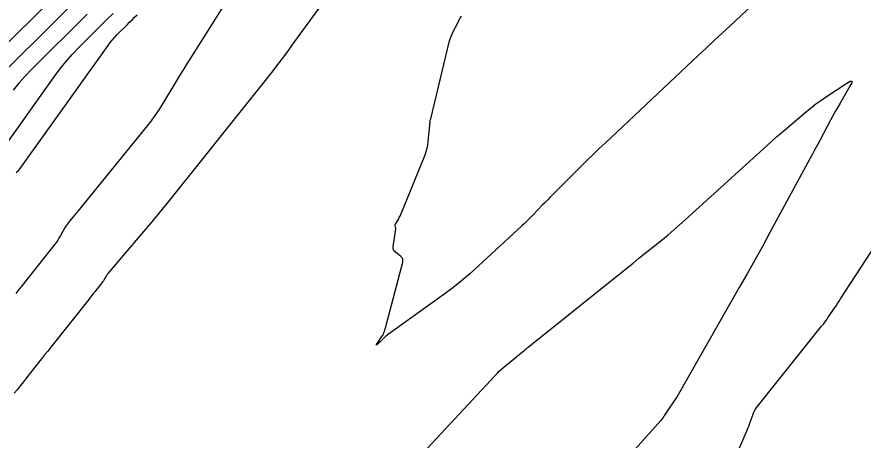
# Model space of a CAD drawing. Extents: x 1005228 to 1008882, y 1883389 to 1885754.
# Drawn here: x 1007329.7 to 1007463.7, y 1884172.1 to 1884239.1 of the extents above; entities that cross this region are included whole.
import ezdxf

# ---------------------------------------------------------------- set-up
doc = ezdxf.new("R2010")
doc.units = 0
doc.layers.add('C-ANNO-NOTE', color=7, linetype='Continuous')
doc.layers.add('S_BRIDGE', color=7, linetype='Continuous')

msp = doc.modelspace()

# ---------------------------------------------------------------- linework, layer by layer
at = {"layer": 'C-ANNO-NOTE'}
for points in [[(1007339.73, 1884242.47), (1007323.24, 1884226.01)], [(1007448.71, 1884243.42), (1007442.6, 1884237.69), (1007441.35, 1884236.51), (1007440.09, 1884235.33), (1007438.84, 1884234.16), (1007437.58, 1884232.98), (1007422.81, 1884219.11), (1007421.88, 1884218.24), (1007420.96, 1884217.35), (1007420.05, 1884216.46), (1007419.14, 1884215.56), (1007414.55, 1884210.96), (1007414.14, 1884210.55), (1007413.73, 1884210.14), (1007413.32, 1884209.72), (1007412.92, 1884209.3), (1007411.31, 1884207.63), (1007410.9, 1884207.21), (1007410.49, 1884206.8), (1007410.07, 1884206.39), (1007409.65, 1884206), (1007402.73, 1884199.59), (1007401.42, 1884198.42), (1007400.07, 1884197.28), (1007398.69, 1884196.19), (1007397.27, 1884195.14), (1007388.5, 1884188.84), (1007388.34, 1884188.72), (1007388.19, 1884188.6), (1007388.04, 1884188.47), (1007387.9, 1884188.33), (1007387.18, 1884187.62), (1007387.12, 1884187.56), (1007387.06, 1884187.5), (1007387, 1884187.44), (1007386.93, 1884187.38), (1007386.68, 1884187.16), (1007386.63, 1884187.12), (1007386.61, 1884187.11), (1007386.61, 1884187.14), (1007386.65, 1884187.19), (1007387.6, 1884188.64), (1007387.66, 1884188.73), (1007387.71, 1884188.83), (1007387.75, 1884188.93), (1007387.79, 1884189.03), (1007387.92, 1884189.45), (1007387.96, 1884189.55), (1007387.99, 1884189.66), (1007388.02, 1884189.76), (1007388.05, 1884189.87), (1007390.79, 1884200.24), (1007390.82, 1884200.5), (1007390.78, 1884200.73), (1007390.68, 1884200.94), (1007390.49, 1884201.12), (1007389.63, 1884201.81), (1007389.44, 1884201.99), (1007389.32, 1884202.2), (1007389.26, 1884202.44), (1007389.27, 1884202.7), (1007389.66, 1884205.51), (1007389.67, 1884205.58), (1007389.67, 1884205.64), (1007389.66, 1884205.7), (1007389.65, 1884205.77), (1007389.58, 1884206.01), (1007389.57, 1884206.08), (1007389.57, 1884206.14), (1007389.58, 1884206.19), (1007389.61, 1884206.25), (1007390.14, 1884207.13), (1007390.24, 1884207.3), (1007390.33, 1884207.47), (1007390.41, 1884207.64), (1007390.48, 1884207.82), (1007394.32, 1884217.27), (1007394.51, 1884217.77), (1007394.65, 1884218.28), (1007394.76, 1884218.8), (1007394.83, 1884219.33), (1007395.14, 1884222.52), (1007395.14, 1884222.53), (1007395.14, 1884222.54), (1007395.13, 1884222.55), (1007395.13, 1884222.56), (1007395.09, 1884222.59), (1007395.09, 1884222.6), (1007395.08, 1884222.61), (1007395.08, 1884222.62), (1007395.08, 1884222.63), (1007395.21, 1884222.94), (1007395.23, 1884223), (1007395.24, 1884223.06), (1007395.26, 1884223.11), (1007395.28, 1884223.17), (1007398.13, 1884235.08), (1007398.24, 1884235.48), (1007398.37, 1884235.88), (1007398.53, 1884236.27), (1007398.71, 1884236.65), (1007399.48, 1884238.14), (1007399.68, 1884238.52), (1007399.87, 1884238.9), (1007400.06, 1884239.27)], [(1007378.09, 1884241.25), (1007373.5, 1884234.96), (1007372.35, 1884233.39), (1007371.18, 1884231.84), (1007369.99, 1884230.3), (1007368.78, 1884228.77), (1007353.64, 1884209.82), (1007352.7, 1884208.65), (1007351.74, 1884207.48), (1007350.77, 1884206.31), (1007349.8, 1884205.16), (1007344.09, 1884198.43), (1007344.02, 1884198.34), (1007343.95, 1884198.24), (1007343.88, 1884198.14), (1007343.82, 1884198.03), (1007343.58, 1884197.6), (1007343.51, 1884197.5), (1007343.45, 1884197.4), (1007343.38, 1884197.3), (1007343.3, 1884197.2), (1007342.01, 1884195.56), (1007341.77, 1884195.26), (1007341.53, 1884194.96), (1007341.29, 1884194.65), (1007341.05, 1884194.35), (1007335.04, 1884186.76), (1007334.56, 1884186.15), (1007334.08, 1884185.55), (1007333.6, 1884184.94), (1007333.12, 1884184.34), (1007331.21, 1884181.91), (1007330.73, 1884181.31), (1007330.25, 1884180.7), (1007329.76, 1884180.1), (1007329.27, 1884179.5)], [(1007326.86, 1884217.39), (1007335.56, 1884229.59), (1007336.48, 1884230.81), (1007337.44, 1884232), (1007338.45, 1884233.14), (1007339.51, 1884234.24), (1007343.84, 1884238.57), (1007344.92, 1884239.65)], [(1007340.8, 1884239.54), (1007331.95, 1884230.7), (1007330.95, 1884229.66), (1007330.01, 1884228.59), (1007329.11, 1884227.48)], [(1007362.41, 1884240.82), (1007357.05, 1884232.39), (1007356.5, 1884231.5), (1007355.94, 1884230.61), (1007355.4, 1884229.72), (1007354.85, 1884228.82), (1007352.69, 1884225.24), (1007352.14, 1884224.35), (1007351.55, 1884223.48), (1007350.94, 1884222.64), (1007350.3, 1884221.82), (1007339.6, 1884208.64), (1007339.41, 1884208.4), (1007339.22, 1884208.17), (1007339.02, 1884207.93), (1007338.83, 1884207.7), (1007338.04, 1884206.77), (1007337.85, 1884206.54), (1007337.67, 1884206.29), (1007337.5, 1884206.04), (1007337.35, 1884205.78), (1007336.54, 1884204.35), (1007336.35, 1884204.03), (1007336.15, 1884203.71), (1007335.94, 1884203.4), (1007335.71, 1884203.11), (1007330.52, 1884196.55), (1007330.39, 1884196.39), (1007330.27, 1884196.23), (1007330.14, 1884196.07), (1007330.01, 1884195.91), (1007329.51, 1884195.28)], [(1007329.59, 1884214.46), (1007329.93, 1884214.75), (1007330.22, 1884215.1), (1007344.11, 1884234.58), (1007344.45, 1884235.03), (1007344.8, 1884235.46), (1007345.17, 1884235.87), (1007345.55, 1884236.28), (1007347.13, 1884237.86), (1007347.53, 1884238.25), (1007347.93, 1884238.64), (1007348.32, 1884239.04), (1007348.72, 1884239.43)], [(1007393.25, 1884169.26), (1007405.43, 1884182.32), (1007405.77, 1884182.67), (1007406.12, 1884183.01), (1007406.48, 1884183.33), (1007406.85, 1884183.65), (1007408.79, 1884185.26), (1007408.95, 1884185.39), (1007409.1, 1884185.52), (1007409.25, 1884185.64), (1007409.41, 1884185.77), (1007410.02, 1884186.28), (1007410.17, 1884186.41), (1007410.33, 1884186.54), (1007410.48, 1884186.66), (1007410.64, 1884186.79), (1007424.47, 1884197.88), (1007425.4, 1884198.62), (1007426.33, 1884199.37), (1007427.26, 1884200.11), (1007428.18, 1884200.86), (1007431.89, 1884203.84), (1007432.81, 1884204.59), (1007433.72, 1884205.36), (1007434.62, 1884206.14), (1007435.5, 1884206.93), (1007448.54, 1884218.79), (1007449.28, 1884219.46), (1007450.04, 1884220.13), (1007450.8, 1884220.79), (1007451.56, 1884221.44), (1007454.76, 1884224.14), (1007455.48, 1884224.73), (1007456.21, 1884225.3), (1007456.96, 1884225.85), (1007457.73, 1884226.38), (1007461.09, 1884228.62), (1007461.61, 1884228.91), (1007461.87, 1884228.93), (1007461.87, 1884228.67), (1007461.6, 1884228.14), (1007460.04, 1884225.45), (1007459.65, 1884224.78), (1007459.27, 1884224.1), (1007458.89, 1884223.42), (1007458.52, 1884222.74), (1007456.86, 1884219.6), (1007456.46, 1884218.85), (1007456.05, 1884218.1), (1007455.65, 1884217.35), (1007455.25, 1884216.6), (1007448.93, 1884204.93), (1007447.73, 1884202.74), (1007446.52, 1884200.56), (1007445.3, 1884198.38), (1007444.07, 1884196.21), (1007434.22, 1884178.99), (1007434.12, 1884178.82), (1007434.01, 1884178.64), (1007433.9, 1884178.47), (1007433.78, 1884178.3), (1007433.32, 1884177.63), (1007433.2, 1884177.46), (1007433.09, 1884177.3), (1007432.97, 1884177.13), (1007432.86, 1884176.95), (1007432.25, 1884176), (1007432.11, 1884175.79), (1007431.96, 1884175.58), (1007431.8, 1884175.38), (1007431.63, 1884175.18), (1007417.17, 1884159.01)], [(1007442.56, 1884167.32), (1007445.3, 1884173.63), (1007445.44, 1884173.94), (1007445.56, 1884174.26), (1007445.69, 1884174.57), (1007445.8, 1884174.89), (1007446.26, 1884176.18), (1007446.38, 1884176.49), (1007446.53, 1884176.79), (1007446.71, 1884177.08), (1007446.91, 1884177.35), (1007457.11, 1884190.11), (1007457.39, 1884190.45), (1007457.65, 1884190.81), (1007457.91, 1884191.16), (1007458.16, 1884191.53), (1007459.15, 1884192.98), (1007459.39, 1884193.35), (1007459.64, 1884193.72), (1007459.88, 1884194.08), (1007460.12, 1884194.45), (1007471.96, 1884212.63)]]:
    msp.add_lwpolyline(points, dxfattribs=at)
at = {"layer": 'S_BRIDGE'}
msp.add_lwpolyline([(1007322.97, 1884229.74), (1007338.65, 1884245.4)], dxfattribs=at)

doc.saveas('drawing.dxf')
